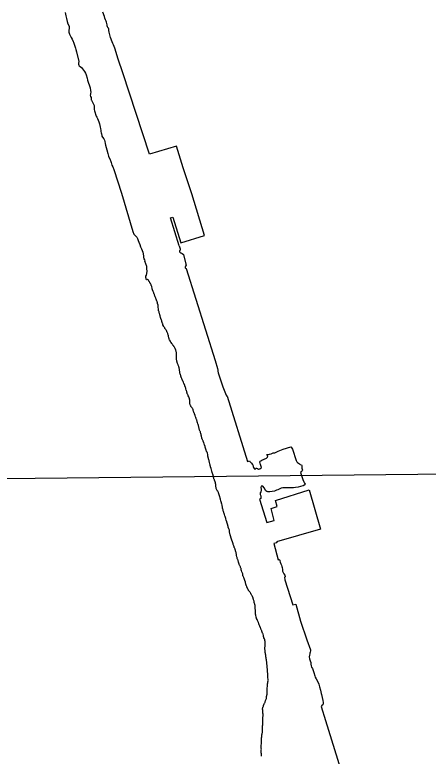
# Model space of a CAD drawing. Extents: x 3683613 to 3738215, y 469626 to 495384.
# Drawn here: x 3708747.5 to 3708920.1, y 473468.8 to 473778.6 of the extents above; entities that cross this region are included whole.
import ezdxf

# ---------------------------------------------------------------- set-up
doc = ezdxf.new("R2010")
doc.units = 0
doc.layers.add('V-ANNO-NPLT', color=7, linetype='Continuous')

msp = doc.modelspace()

# ---------------------------------------------------------------- linework, layer by layer
at = {"layer": 'V-ANNO-NPLT'}
for points in [[(3708768.48, 473779.52), (3708768.78, 473778.19), (3708769.11, 473777.11), (3708769.36, 473775.84), (3708769.67, 473774.85), (3708770.11, 473773.82), (3708770.18, 473773.07), (3708770.02, 473772.08), (3708770.07, 473771.33), (3708770.29, 473770.53), (3708770.75, 473769.73), (3708771.04, 473769.14), (3708771.42, 473768.39), (3708771.85, 473767.46), (3708771.92, 473767.2), (3708772.22, 473766.4), (3708772.78, 473764.72), (3708772.98, 473764.06), (3708773.24, 473763.18), (3708774.16, 473759.04), (3708774.09, 473758.43), (3708774.08, 473757.98), (3708774.19, 473757.57), (3708774.36, 473757.24), (3708774.75, 473757.04), (3708775.33, 473756.56), (3708775.8, 473756), (3708776.17, 473755.44), (3708776.54, 473754.9), (3708776.95, 473754.26), (3708777.32, 473753.52), (3708777.64, 473752.14), (3708777.86, 473751.27), (3708778.89, 473748.09), (3708779.14, 473746.97), (3708779.19, 473746.22), (3708779.12, 473745.75), (3708779.08, 473745.33), (3708778.96, 473744.96), (3708779.08, 473744.44), (3708779.37, 473744.03), (3708779.42, 473743.55), (3708779.38, 473743.12), (3708779.43, 473742.89), (3708779.73, 473742.32), (3708780.22, 473741.53), (3708780.56, 473740.66), (3708780.55, 473739.93), (3708780.6, 473739.06), (3708780.72, 473738.48), (3708781.49, 473736.26), (3708781.69, 473735.82), (3708782.07, 473735.22), (3708782.3, 473734.56), (3708782.53, 473733.81), (3708782.85, 473733), (3708783.01, 473732.34), (3708783.18, 473731.61)], [(3708816.05, 473682.03), (3708812.54, 473693.71), (3708813.48, 473694.01), (3708816.82, 473683.25), (3708826.73, 473686.44), (3708821.41, 473703.72), (3708817.8, 473714.72), (3708814.97, 473723.76), (3708803.69, 473720.38), (3708792.56, 473754.31), (3708790.63, 473760.1), (3708789.26, 473764.73), (3708788.63, 473766.06), (3708788.38, 473766.66), (3708788.18, 473767.25), (3708787.46, 473769.19), (3708787.34, 473769.65), (3708787.2, 473770.25), (3708786.91, 473771.33), (3708786.77, 473772.09), (3708786.76, 473772.34), (3708786.67, 473772.81), (3708786.56, 473772.97), (3708786.5, 473773.09), (3708786.18, 473773.63), (3708786.04, 473774.04), (3708786, 473774.44), (3708785.89, 473774.93), (3708785.79, 473775.47), (3708785.62, 473775.98), (3708785.38, 473776.47), (3708785.1, 473777.23), (3708784.9, 473777.89), (3708784.28, 473779.75)], [(3708783.18, 473731.61), (3708783.27, 473731.11), (3708783.37, 473730.26), (3708783.43, 473729.9), (3708783.57, 473729.35), (3708783.71, 473728.83), (3708783.83, 473728.21), (3708783.85, 473727.85), (3708784.14, 473727.47), (3708784.68, 473726.78), (3708784.98, 473726.15), (3708785.12, 473725.7), (3708785.22, 473724.89), (3708785.38, 473724.08), (3708785.61, 473723.2), (3708785.92, 473722.15), (3708786.26, 473720.67), (3708786.64, 473719.49), (3708787.28, 473717.99), (3708787.38, 473717.68), (3708787.66, 473716.82), (3708788, 473715.82), (3708788.34, 473715.12), (3708788.83, 473714.01), (3708792, 473704), (3708796.78, 473688.05), (3708797.17, 473686.91), (3708797.9, 473686.23), (3708798.41, 473685.65), (3708798.67, 473685.1), (3708799.01, 473684.3), (3708799.31, 473683.58), (3708799.62, 473682.55), (3708799.93, 473681.7), (3708800.34, 473680.82), (3708800.62, 473680.15), (3708800.9, 473679.35), (3708801.15, 473677.85), (3708801.24, 473677.27), (3708801.39, 473676.66), (3708801.59, 473676.14), (3708801.83, 473675.7)], [(3708816.05, 473682.03), (3708816.55, 473680.84), (3708816.58, 473680.53), (3708816.47, 473680.23), (3708816.18, 473679.99), (3708816.18, 473679.65), (3708816.34, 473679.42), (3708816.74, 473679.11), (3708817.37, 473678.89), (3708817.92, 473678.4), (3708818.95, 473674.46), (3708818.97, 473673.92), (3708818.72, 473673.54), (3708818.64, 473673.22), (3708818.66, 473672.89), (3708818.73, 473672.71), (3708819.07, 473672.58), (3708831.1, 473634.09), (3708832.17, 473630.81), (3708832.19, 473630.12), (3708832.24, 473629.64), (3708832.42, 473628.92), (3708834.41, 473623.13), (3708835.68, 473619.63), (3708835.95, 473619.27), (3708836.22, 473619.2), (3708844.69, 473591.97), (3708845.44, 473592.18), (3708845.68, 473591.89), (3708845.84, 473591.6), (3708846.2, 473591.37), (3708846.36, 473591.26), (3708846.66, 473590.86), (3708846.86, 473590.54), (3708847.02, 473589.85), (3708847.18, 473589.35), (3708847.43, 473588.95), (3708847.77, 473588.68), (3708847.92, 473588.77), (3708848.22, 473589.13), (3708848.4, 473589.2), (3708848.89, 473588.93), (3708849.18, 473588.76), (3708849.86, 473588.82), (3708850.35, 473589.21), (3708850.44, 473589.39), (3708850.26, 473590.2), (3708850.08, 473590.69), (3708849.89, 473591.16), (3708849.82, 473591.55), (3708849.82, 473591.82), (3708850, 473592.13), (3708850.16, 473592.25), (3708850.7, 473592.54), (3708852.63, 473593.38), (3708852.99, 473593.7), (3708853.05, 473593.81), (3708853.17, 473594.01), (3708852.73, 473594.91), (3708853.39, 473594.92), (3708853.84, 473595.01), (3708854.49, 473595.19), (3708855.05, 473595.44), (3708855.41, 473595.55), (3708855.81, 473595.58), (3708856.06, 473595.53), (3708856.91, 473595.99), (3708857.45, 473596.24), (3708859.5, 473597.1), (3708862.71, 473598.06), (3708862.87, 473597.97), (3708863.39, 473597.14), (3708864.98, 473592.36), (3708865.23, 473591.8), (3708865.53, 473591.46), (3708866.36, 473590.9), (3708866.68, 473590.72), (3708867.2, 473590.54), (3708867.38, 473590.28), (3708867.4, 473589.2), (3708867.52, 473588.68), (3708867.57, 473588.32), (3708867.5, 473588.07), (3708867.28, 473587.87), (3708867.03, 473587.73), (3708866.85, 473587.39), (3708867.19, 473586.13)], [(3708802.52, 473667.87), (3708802.15, 473668.84), (3708802.15, 473669.11), (3708802.22, 473669.32), (3708802.4, 473669.81), (3708802.6, 473670.56), (3708802.75, 473671.46), (3708802.65, 473672.4), (3708802.54, 473673.35), (3708801.83, 473675.7)], [(3708803.42, 473667.49), (3708803.27, 473667.76), (3708803.17, 473667.85), (3708803.02, 473667.92), (3708802.88, 473667.92), (3708802.61, 473667.87), (3708802.52, 473667.87)], [(3708813.74, 473640.3), (3708813.51, 473640.59), (3708813.42, 473640.68), (3708813.33, 473640.81), (3708813.15, 473641.06), (3708812.99, 473641.28), (3708812.76, 473641.64), (3708812.56, 473641.98), (3708812.45, 473642.16), (3708812.11, 473642.74), (3708811.95, 473643.1), (3708811.88, 473643.37), (3708811.83, 473643.51), (3708811.81, 473643.73), (3708811.72, 473644), (3708811.65, 473644.27), (3708811.6, 473644.41), (3708811.47, 473644.86), (3708811.42, 473645.08), (3708811.31, 473645.44), (3708811.19, 473645.73), (3708811.15, 473645.87), (3708810.83, 473646.63), (3708810.72, 473646.88), (3708810.6, 473647.06), (3708810.17, 473647.53), (3708810.06, 473647.73), (3708809.92, 473647.91), (3708809.83, 473648.07), (3708809.65, 473648.4), (3708809.31, 473649.07), (3708809.22, 473649.39), (3708809.17, 473649.57), (3708809.06, 473649.97), (3708809.01, 473650.11), (3708808.94, 473650.29), (3708808.83, 473650.65), (3708808.67, 473651.01), (3708808.44, 473651.75), (3708808.35, 473652.06), (3708808.28, 473652.22), (3708808.24, 473652.49), (3708808.19, 473652.69), (3708808.15, 473652.83), (3708808.03, 473653.25), (3708807.99, 473653.41), (3708807.94, 473653.64), (3708807.89, 473653.79), (3708807.8, 473653.99), (3708807.76, 473654.13), (3708807.73, 473654.26), (3708807.69, 473654.47), (3708807.57, 473654.76), (3708807.53, 473654.96), (3708807.51, 473655.18), (3708807.46, 473655.46), (3708807.43, 473655.7), (3708807.34, 473656.29), (3708807.34, 473656.62), (3708807.32, 473656.78), (3708807.32, 473657.01), (3708807.29, 473657.16), (3708807.29, 473657.32), (3708807.13, 473657.93), (3708807.09, 473658.09), (3708807.02, 473658.4), (3708806.97, 473658.56), (3708806.88, 473658.8), (3708806.84, 473658.98), (3708806.7, 473659.34), (3708806.54, 473659.7), (3708806.4, 473660.06), (3708806.34, 473660.22), (3708806.24, 473660.47), (3708806.11, 473660.78), (3708805.97, 473661.19), (3708805.86, 473661.48), (3708805.74, 473661.75), (3708805.7, 473661.88), (3708805.58, 473662.26), (3708805.52, 473662.4), (3708805.36, 473662.67), (3708805.22, 473662.94), (3708805.06, 473663.36), (3708804.99, 473663.47), (3708804.95, 473663.7), (3708804.83, 473664.08), (3708804.79, 473664.19), (3708804.63, 473665.05), (3708804.51, 473665.39), (3708804.47, 473665.54), (3708804.4, 473665.65), (3708804.35, 473665.81), (3708804.28, 473665.93), (3708804.08, 473666.31), (3708803.99, 473666.44), (3708803.9, 473666.6), (3708803.83, 473666.75), (3708803.67, 473667.07), (3708803.51, 473667.32), (3708803.42, 473667.49)], [(3708821.05, 473614.98), (3708820.94, 473615.16), (3708820.82, 473615.36), (3708820.75, 473615.54), (3708820.69, 473615.81), (3708820.62, 473616.05), (3708820.59, 473616.21), (3708820.59, 473616.37), (3708820.57, 473616.55), (3708820.57, 473616.73), (3708820.59, 473617.07), (3708820.57, 473617.2), (3708820.54, 473617.43), (3708820.52, 473617.61), (3708820.43, 473617.92), (3708820.36, 473618.19), (3708820.27, 473618.46), (3708820.22, 473618.62), (3708820.18, 473618.8), (3708820.09, 473619), (3708819.93, 473619.41), (3708819.86, 473619.54), (3708819.81, 473619.65), (3708819.75, 473619.76), (3708819.59, 473620.12), (3708819.52, 473620.26), (3708819.47, 473620.39), (3708819.43, 473620.57), (3708819.38, 473620.78), (3708819.34, 473620.89), (3708819.27, 473621.16), (3708819.18, 473621.4), (3708819.13, 473621.61), (3708819.08, 473621.76), (3708818.92, 473622.24), (3708818.88, 473622.46), (3708818.83, 473622.64), (3708818.72, 473622.91), (3708818.6, 473623.27), (3708818.54, 473623.45), (3708818.45, 473623.79), (3708818.38, 473623.99), (3708818.33, 473624.1), (3708818.22, 473624.21), (3708818.17, 473624.39), (3708818.1, 473624.59), (3708817.9, 473625.07), (3708817.81, 473625.24), (3708817.74, 473625.42), (3708817.63, 473625.67), (3708817.56, 473625.78), (3708817.51, 473625.92), (3708817.35, 473626.25), (3708817.29, 473626.39), (3708817.17, 473626.66), (3708817.08, 473626.86), (3708817.01, 473626.99), (3708816.92, 473627.13), (3708816.88, 473627.24), (3708816.85, 473627.38), (3708816.79, 473627.65), (3708816.76, 473627.83), (3708816.69, 473628.12), (3708816.63, 473628.35), (3708816.58, 473628.48), (3708816.42, 473629.15), (3708816.4, 473629.4), (3708816.3, 473630.12), (3708816.25, 473630.32), (3708816.23, 473630.46), (3708816.14, 473630.82), (3708816.07, 473630.99), (3708816.05, 473631.13), (3708815.96, 473631.53), (3708815.91, 473631.69), (3708815.87, 473631.87), (3708815.73, 473632.25), (3708815.68, 473632.37), (3708815.41, 473632.86), (3708815.25, 473633.24), (3708815.23, 473633.53), (3708815.14, 473633.76), (3708815.07, 473634.12), (3708815.02, 473634.41), (3708815, 473634.61), (3708814.98, 473634.77), (3708814.95, 473635.02), (3708814.94, 473637.52), (3708814.89, 473637.76), (3708814.87, 473637.97), (3708814.78, 473638.3), (3708814.73, 473638.44), (3708814.53, 473638.88), (3708814.46, 473639), (3708814.42, 473639.11), (3708814.3, 473639.36), (3708814.24, 473639.49), (3708814.14, 473639.69), (3708813.94, 473640.01), (3708813.85, 473640.14), (3708813.74, 473640.3)], [(3708829.31, 473589.41), (3708829.26, 473589.53), (3708829.17, 473589.93), (3708829.1, 473590.16), (3708829.06, 473590.43), (3708829.01, 473590.58), (3708828.94, 473590.79), (3708828.9, 473590.94), (3708828.74, 473591.53), (3708828.71, 473591.68), (3708828.67, 473591.89), (3708828.62, 473592.16), (3708828.58, 473592.31), (3708828.51, 473592.63), (3708828.48, 473592.81), (3708828.42, 473592.92), (3708828.35, 473593.12), (3708828.3, 473593.23), (3708828.19, 473593.66), (3708828.16, 473593.89), (3708828.14, 473594.04), (3708828.09, 473594.45), (3708828.07, 473594.74), (3708828.05, 473594.92), (3708827.91, 473595.46), (3708827.77, 473595.84), (3708827.7, 473595.98), (3708827.57, 473596.16), (3708827.52, 473596.29), (3708827.41, 473596.49), (3708827.36, 473596.65), (3708827.21, 473597.01), (3708827.09, 473597.44), (3708827.07, 473597.68), (3708827.02, 473597.84), (3708826.97, 473598.02), (3708826.95, 473598.18), (3708826.75, 473598.87), (3708826.61, 473599.17), (3708826.52, 473599.34), (3708826.36, 473599.8), (3708826.32, 473599.97), (3708826.25, 473600.11), (3708826.18, 473600.31), (3708826.09, 473600.51), (3708826, 473600.74), (3708825.86, 473601.01), (3708825.81, 473601.12), (3708825.77, 473601.25), (3708825.63, 473601.61), (3708825.54, 473601.95), (3708825.45, 473602.26), (3708825.38, 473602.6), (3708825.36, 473602.78), (3708825.27, 473603.07), (3708825.24, 473603.25), (3708825.15, 473603.57), (3708825.08, 473603.84), (3708825.04, 473604.06), (3708824.97, 473604.27), (3708824.9, 473604.49), (3708824.65, 473605.01), (3708824.56, 473605.14), (3708824.51, 473605.37), (3708824.4, 473605.86), (3708824.37, 473606.13), (3708824.33, 473606.29), (3708824.28, 473606.42), (3708824.21, 473606.67), (3708824.17, 473606.85), (3708824.12, 473607.05), (3708824.05, 473607.25), (3708823.92, 473607.61), (3708823.76, 473608.22), (3708823.69, 473608.42), (3708823.6, 473608.74), (3708823.46, 473609.07), (3708823.42, 473609.27), (3708823.32, 473609.52), (3708823.23, 473609.79), (3708823.19, 473609.95), (3708823.03, 473610.31), (3708822.91, 473610.65), (3708822.75, 473611.18), (3708822.64, 473611.5), (3708822.55, 473611.7), (3708822.48, 473611.92), (3708822.37, 473612.24), (3708822.3, 473612.44), (3708822.23, 473612.6), (3708822.16, 473612.82), (3708822.09, 473612.93), (3708822.02, 473613.2), (3708821.93, 473613.45), (3708821.91, 473613.59), (3708821.82, 473613.79), (3708821.75, 473613.9), (3708821.66, 473614.13), (3708821.52, 473614.31), (3708821.28, 473614.66), (3708821.05, 473614.98)], [(3709012.73, 472869.49), (3707750.89, 472856.24), (3707743.69, 473574.37), (3708995.7, 473587.48), (3709012.73, 472869.49)], [(3708830.41, 473585.62), (3708830.36, 473586.04), (3708830.29, 473586.2), (3708830.15, 473586.63), (3708830.06, 473586.88), (3708829.99, 473586.99), (3708829.9, 473587.21), (3708829.83, 473587.48), (3708829.74, 473587.75), (3708829.7, 473587.95), (3708829.56, 473588.4), (3708829.42, 473588.94), (3708829.31, 473589.41)], [(3708837.58, 473560.68), (3708837.51, 473561.02), (3708837.47, 473561.18), (3708837.45, 473561.34), (3708837.24, 473561.94), (3708837.17, 473562.26), (3708837.15, 473562.41), (3708837.12, 473562.64), (3708837.12, 473562.82), (3708837.08, 473563.18), (3708837.03, 473563.47), (3708836.92, 473563.81), (3708836.64, 473564.55), (3708836.53, 473564.91), (3708836.48, 473565.02), (3708836.44, 473565.29), (3708836.37, 473565.52), (3708836.32, 473565.63), (3708836.26, 473565.87), (3708836.19, 473566.08), (3708836.12, 473566.23), (3708836.07, 473566.41), (3708835.98, 473566.59), (3708835.96, 473566.73), (3708835.84, 473567.18), (3708835.8, 473567.33), (3708835.64, 473568.05), (3708835.57, 473568.19), (3708835.5, 473568.37), (3708835.41, 473568.5), (3708835.27, 473568.98), (3708835.18, 473569.15), (3708834.98, 473569.78), (3708834.86, 473570.19), (3708834.77, 473570.46), (3708834.7, 473570.64), (3708834.59, 473571.09), (3708834.54, 473571.33), (3708834.5, 473571.49), (3708834.43, 473571.76), (3708834.36, 473572.05), (3708834.27, 473572.37), (3708834.15, 473573.04), (3708834.11, 473573.29), (3708834.04, 473573.72), (3708833.92, 473574.17), (3708833.83, 473574.41), (3708833.74, 473574.7), (3708833.65, 473575.13), (3708833.53, 473575.47), (3708833.37, 473576.01), (3708833.33, 473576.32), (3708833.26, 473576.5), (3708833.21, 473576.77), (3708833.1, 473577.06), (3708833.08, 473577.2), (3708832.8, 473577.94), (3708832.69, 473578.37), (3708832.64, 473578.57), (3708832.58, 473578.73), (3708832.51, 473578.97), (3708832.21, 473579.47), (3708832.12, 473579.58), (3708831.96, 473579.8), (3708831.78, 473580.07), (3708831.67, 473580.34), (3708831.6, 473580.59), (3708831.53, 473580.9), (3708831.51, 473581.04), (3708831.46, 473581.38), (3708831.44, 473581.58), (3708831.41, 473581.71), (3708831.39, 473581.98), (3708831.37, 473582.14), (3708831.37, 473582.46), (3708831.34, 473582.61), (3708831.34, 473582.75), (3708831.3, 473582.88), (3708831.27, 473583.06), (3708831.18, 473583.47), (3708831.02, 473583.85), (3708830.93, 473584.03), (3708830.84, 473584.25), (3708830.75, 473584.39), (3708830.61, 473584.75), (3708830.57, 473584.97), (3708830.52, 473585.13), (3708830.5, 473585.26), (3708830.41, 473585.62), (3708830.36, 473585.75)], [(3708867.19, 473586.13), (3708867.77, 473584.43), (3708868.22, 473583.45), (3708868.51, 473582.86), (3708868.72, 473582.41), (3708868.61, 473582.14), (3708867.89, 473581.78), (3708866.74, 473581.44), (3708865.76, 473581.16), (3708864.65, 473581), (3708863.82, 473580.93), (3708861.19, 473580.96), (3708860.42, 473580.91), (3708859.44, 473580.89), (3708858.67, 473580.77), (3708858.18, 473580.57)], [(3708858.18, 473580.57), (3708857.32, 473580.11), (3708856.74, 473579.89), (3708855.95, 473579.55), (3708854.97, 473579.32), (3708854.02, 473579.29), (3708853.21, 473579.28), (3708852.76, 473579.42), (3708852.33, 473579.73), (3708851.56, 473580.87), (3708851.04, 473581.57), (3708850.79, 473581.61), (3708850.34, 473581.61), (3708850.21, 473581.12), (3708850.3, 473580.31), (3708850.33, 473579.79), (3708850.15, 473579.25), (3708849.99, 473578.89), (3708849.95, 473578.1), (3708850.18, 473577.54), (3708850.27, 473576.93), (3708850.28, 473576.44), (3708849.72, 473576.23), (3708852.68, 473566.46), (3708855.85, 473567.28), (3708854.57, 473572.29), (3708857.04, 473573.05), (3708856.35, 473575.68), (3708870.44, 473580.02), (3708875.15, 473563.59), (3708856.79, 473558.4), (3708856.86, 473558), (3708855.63, 473557.63), (3708857.48, 473550.89), (3708857.93, 473550.96), (3708858.09, 473550.67), (3708858.13, 473550.42), (3708858.29, 473549.82), (3708858.63, 473549.1), (3708858.82, 473548.67), (3708859.04, 473548.09), (3708859.14, 473547.61), (3708859.21, 473546.78), (3708859.32, 473546.11), (3708859.51, 473545.55), (3708859.82, 473544.94), (3708860.19, 473544.4), (3708860.39, 473543.95), (3708860.39, 473543.68), (3708860.05, 473543.52), (3708860.29, 473542.42), (3708863.64, 473532.05), (3708864.87, 473532.3), (3708866.81, 473525.2), (3708869.49, 473517.45), (3708870.97, 473513.2), (3708871.02, 473512.75), (3708870.86, 473512.19), (3708870.75, 473511.76), (3708870.71, 473511.52), (3708870.57, 473511.04), (3708870.46, 473510.34), (3708870.56, 473509.51), (3708870.83, 473508.61), (3708871.04, 473507.87), (3708871.11, 473507.24), (3708871.2, 473506.48), (3708871.32, 473506.03), (3708871.74, 473505.45), (3708872.13, 473504.55), (3708872.36, 473503.69), (3708872.75, 473502.3), (3708872.91, 473501.76), (3708873.29, 473501.11), (3708873.95, 473500.12), (3708874.41, 473498.87), (3708874.75, 473497.7), (3708875.12, 473496.42), (3708875.46, 473495.02), (3708875.55, 473494.48), (3708876.12, 473492.08), (3708876.29, 473491.2), (3708876.24, 473490.6), (3708876.07, 473490.19), (3708875.73, 473489.9), (3708875.44, 473489.58), (3708877.29, 473483.63), (3708883.45, 473463.54)], [(3708847.08, 473534.65), (3708847.01, 473534.86), (3708846.9, 473535.17), (3708846.79, 473535.39), (3708846.72, 473535.51), (3708846.56, 473535.8), (3708846.49, 473535.98), (3708846.17, 473536.54), (3708846.11, 473536.67), (3708846.01, 473536.81), (3708845.9, 473536.97), (3708845.79, 473537.15), (3708845.7, 473537.24), (3708845.59, 473537.41), (3708845.49, 473537.53), (3708845.31, 473537.8), (3708845.13, 473538.04), (3708845.06, 473538.18), (3708844.95, 473538.31), (3708844.88, 473538.45), (3708844.77, 473538.74), (3708844.68, 473538.87), (3708844.63, 473539.03), (3708844.56, 473539.14), (3708844.52, 473539.3), (3708844.43, 473539.46), (3708844.34, 473539.73), (3708844.25, 473539.91), (3708844.16, 473540.11), (3708844.11, 473540.31), (3708844, 473540.65), (3708843.91, 473540.85), (3708843.88, 473541.07), (3708843.79, 473541.37), (3708843.77, 473541.52), (3708843.61, 473541.95), (3708843.58, 473542.08), (3708843.54, 473542.24), (3708843.42, 473542.56), (3708843.36, 473542.78), (3708843.27, 473543.01), (3708843.18, 473543.16), (3708843.08, 473543.39), (3708842.95, 473543.77), (3708842.88, 473543.9), (3708842.76, 473544.28), (3708842.7, 473544.76), (3708842.65, 473544.94), (3708842.56, 473545.21), (3708842.28, 473545.86), (3708842.13, 473546.31), (3708842.06, 473546.53), (3708842.03, 473546.76), (3708841.94, 473547.14), (3708841.87, 473547.32), (3708841.78, 473547.59), (3708841.69, 473547.88), (3708841.6, 473548.06), (3708841.51, 473548.28), (3708841.44, 473548.4), (3708841.33, 473548.64), (3708841.21, 473548.94), (3708841.17, 473549.07), (3708840.99, 473549.5), (3708840.92, 473549.79), (3708840.87, 473550.04), (3708840.78, 473550.26), (3708840.73, 473550.51), (3708840.6, 473550.8), (3708840.55, 473550.93), (3708840.46, 473551.16), (3708840.39, 473551.38), (3708840.37, 473551.61), (3708840.32, 473551.81), (3708840.25, 473552.08), (3708840.12, 473552.58), (3708840.07, 473552.96), (3708840.02, 473553.2), (3708839.96, 473553.52), (3708839.95, 473553.7), (3708839.89, 473553.9), (3708839.82, 473554.17), (3708839.68, 473554.64), (3708839.59, 473554.8), (3708839.5, 473555.05), (3708839.45, 473555.23), (3708839.32, 473555.58), (3708839.23, 473555.81), (3708839.13, 473556.01), (3708839.09, 473556.12), (3708839.02, 473556.37), (3708839, 473556.51), (3708838.91, 473556.71), (3708838.68, 473557.29), (3708838.63, 473557.49), (3708838.52, 473557.88), (3708838.36, 473558.35), (3708838.09, 473559.09), (3708837.67, 473560.37), (3708837.63, 473560.55), (3708837.58, 473560.68)], [(3708852.79, 473507.3), (3708852.76, 473507.5), (3708852.76, 473507.68), (3708852.74, 473507.91), (3708852.67, 473508.25), (3708852.62, 473508.45), (3708852.6, 473508.61), (3708852.58, 473508.85), (3708852.53, 473509.12), (3708852.51, 473509.35), (3708852.46, 473509.62), (3708852.39, 473509.89), (3708852.37, 473510.34), (3708852.34, 473510.47), (3708852.32, 473510.65), (3708852.3, 473510.88), (3708852.25, 473511.08), (3708852.21, 473511.21), (3708852.2, 473511.37), (3708852.14, 473511.59), (3708852.11, 473511.82), (3708852.09, 473511.98), (3708852, 473512.54), (3708851.97, 473512.74), (3708851.97, 473513.01), (3708851.93, 473513.3), (3708851.92, 473513.91), (3708851.94, 473514.2), (3708851.94, 473514.36), (3708851.97, 473514.61), (3708851.96, 473514.99), (3708851.98, 473515.33), (3708851.98, 473515.46), (3708852, 473515.87), (3708852, 473516.14), (3708852.05, 473516.3), (3708852.07, 473516.63), (3708851.93, 473517.13), (3708851.86, 473517.33), (3708851.68, 473517.78), (3708851.52, 473518.21), (3708851.41, 473518.5), (3708851.36, 473518.63), (3708851.29, 473518.93), (3708851.27, 473519.22), (3708851.13, 473519.76), (3708851.02, 473520.03), (3708850.97, 473520.23), (3708850.79, 473520.63), (3708850.74, 473520.79), (3708850.7, 473520.93), (3708850.61, 473521.1), (3708850.47, 473521.46), (3708850.38, 473521.62), (3708850.2, 473522.16), (3708850.06, 473522.48), (3708849.95, 473522.79), (3708849.86, 473523.01), (3708849.77, 473523.17), (3708849.65, 473523.42), (3708849.54, 473523.64), (3708849.38, 473524.09), (3708849.33, 473524.27), (3708849.27, 473524.45), (3708849.2, 473524.59), (3708848.97, 473525.17), (3708848.86, 473525.44), (3708848.79, 473525.57), (3708848.7, 473525.73), (3708848.65, 473525.87), (3708848.47, 473526.29), (3708848.4, 473526.52), (3708848.27, 473526.88), (3708848.22, 473527.01), (3708848.13, 473527.5), (3708848.08, 473527.82), (3708848.04, 473528), (3708848.03, 473528.22), (3708848.01, 473528.45), (3708848.01, 473528.65), (3708847.99, 473528.79), (3708847.98, 473529.48), (3708847.96, 473529.64), (3708847.96, 473529.91), (3708847.91, 473530.25), (3708847.91, 473530.74), (3708847.89, 473530.99), (3708847.84, 473531.17), (3708847.82, 473531.37), (3708847.79, 473531.64), (3708847.79, 473531.85), (3708847.72, 473532.09), (3708847.68, 473532.34), (3708847.61, 473532.52), (3708847.47, 473533.04), (3708847.43, 473533.4), (3708847.38, 473533.51), (3708847.29, 473533.82), (3708847.22, 473534.18), (3708847.17, 473534.32), (3708847.08, 473534.65)], [(3708850.5, 473474.9), (3708850.55, 473475.39), (3708850.54, 473475.93), (3708850.56, 473476.22), (3708850.56, 473476.45), (3708850.58, 473476.88), (3708850.58, 473477.19), (3708850.65, 473477.76), (3708850.74, 473478.18), (3708850.76, 473478.36), (3708850.85, 473478.7), (3708850.91, 473479.22), (3708850.91, 473479.58), (3708850.95, 473479.94), (3708850.93, 473480.09), (3708850.97, 473480.55), (3708850.97, 473481.49), (3708851.01, 473481.9), (3708850.99, 473482.16), (3708850.99, 473482.37), (3708850.99, 473482.59), (3708851.01, 473482.89), (3708851.01, 473483.2), (3708851.03, 473483.58), (3708851.05, 473483.74), (3708851.05, 473484.05), (3708851.07, 473484.19), (3708851.07, 473484.32), (3708851.09, 473484.55), (3708851.09, 473485.25), (3708851.13, 473485.54), (3708851.15, 473485.79), (3708851.17, 473486.22), (3708851.15, 473486.46), (3708851.12, 473486.6), (3708851.12, 473486.73), (3708851.1, 473487), (3708851.05, 473487.41), (3708851.01, 473487.72), (3708851.01, 473487.99), (3708850.98, 473488.42), (3708851.07, 473489.05), (3708851.11, 473489.23), (3708851.2, 473489.45), (3708851.29, 473489.7), (3708851.36, 473489.95), (3708851.65, 473490.63), (3708851.73, 473490.9), (3708851.82, 473491.06), (3708851.96, 473491.35), (3708852.16, 473492), (3708852.42, 473492.61), (3708852.54, 473492.93), (3708852.54, 473493.06), (3708852.6, 473493.35), (3708852.6, 473493.53), (3708852.64, 473493.74), (3708852.71, 473494.07), (3708852.73, 473494.28), (3708852.8, 473494.75), (3708852.8, 473495.29), (3708852.86, 473495.81), (3708852.86, 473496.23), (3708852.84, 473496.46), (3708852.86, 473496.66), (3708852.88, 473497.09), (3708852.92, 473497.27), (3708852.92, 473497.4), (3708852.96, 473497.83), (3708852.96, 473498.03), (3708852.98, 473498.17), (3708853.01, 473498.46), (3708853.07, 473499.07), (3708853.11, 473499.43), (3708853.14, 473499.59), (3708853.18, 473499.83), (3708853.22, 473500.2), (3708853.2, 473500.38), (3708853.22, 473500.53), (3708853.21, 473501.97), (3708853.17, 473502.51), (3708853.17, 473502.85), (3708853.14, 473503.1), (3708853.14, 473503.25), (3708853.1, 473503.43), (3708853.07, 473503.7), (3708853.05, 473503.88), (3708853.05, 473504.36), (3708853.02, 473504.51), (3708853.02, 473504.81), (3708852.98, 473505.07), (3708852.97, 473505.23), (3708852.93, 473505.57), (3708852.93, 473505.89), (3708852.9, 473506.02), (3708852.88, 473506.2), (3708852.88, 473506.33), (3708852.86, 473506.52), (3708852.83, 473506.74), (3708852.79, 473507.03), (3708852.79, 473507.3)], [(3708850.53, 473468.71), (3708850.48, 473468.96), (3708850.48, 473469.11), (3708850.46, 473469.27), (3708850.44, 473469.77), (3708850.44, 473469.97), (3708850.41, 473470.1), (3708850.41, 473471.34), (3708850.43, 473471.66), (3708850.4, 473471.95), (3708850.4, 473473.19), (3708850.42, 473473.39), (3708850.44, 473473.91), (3708850.46, 473474.15), (3708850.48, 473474.29), (3708850.5, 473474.58), (3708850.5, 473474.9)]]:
    msp.add_lwpolyline(points, dxfattribs=at)

doc.saveas('drawing.dxf')
